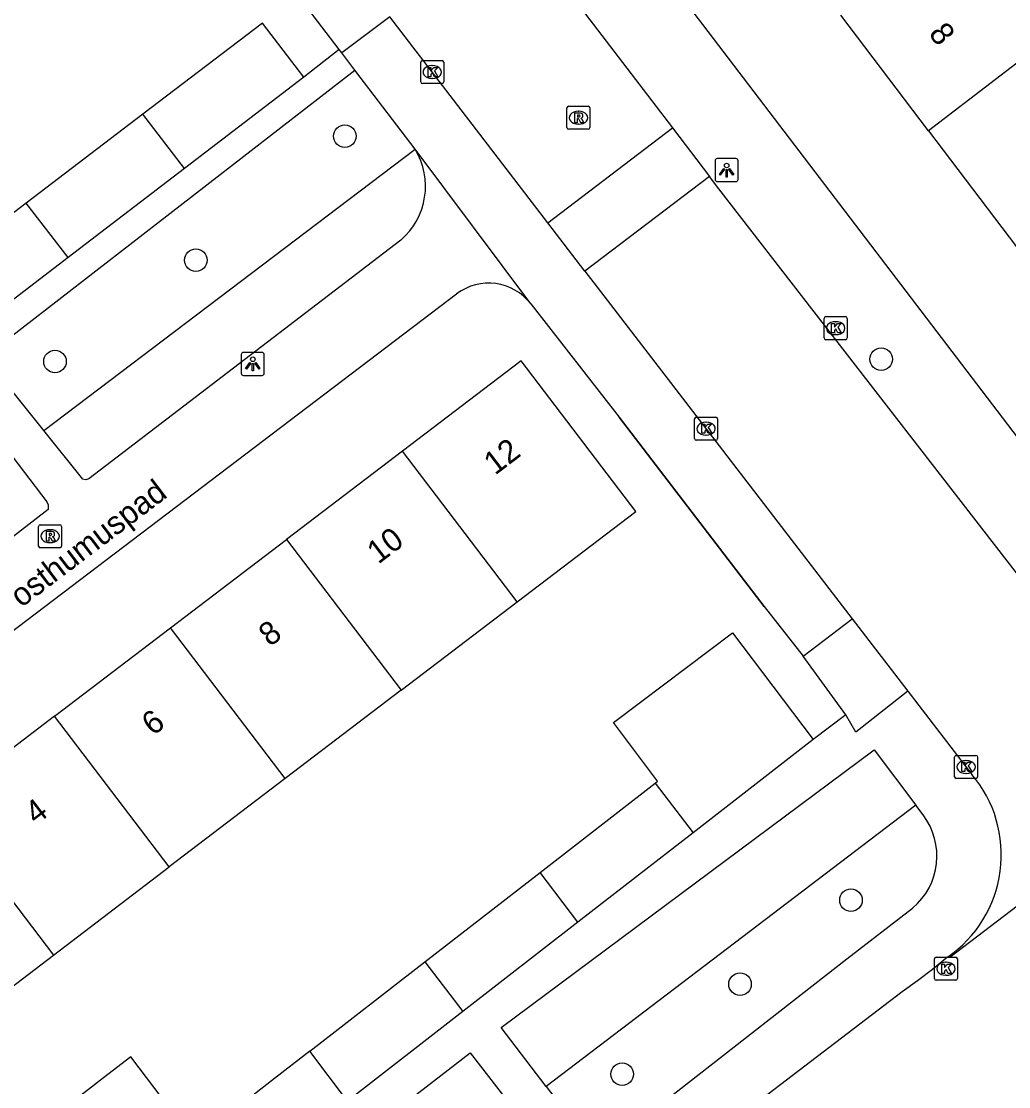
# Model space of a CAD drawing. Extents: x 159353 to 160616, y 385893 to 387321.
# Drawn here: x 159922.93 to 159965.77, y 386665.26 to 386711.46 of the extents above; entities that cross this region are included whole.
import ezdxf

# ---------------------------------------------------------------- set-up
doc = ezdxf.new("R2010")
doc.units = 0
for name, color, linetype in [('IMGEO_Boom', 7, 'Continuous'), ('IMGEO_Groenvoorziening', 7, 'Continuous'), ('IMGEO_Haag', 7, 'Continuous'), ('IMGEO_Kolk', 7, 'Continuous'), ('IMGEO_Lichtpunt', 7, 'Continuous'), ('IMGEO_Muur', 7, 'Continuous'), ('IMGEO_Openbare_ruimte_label', 7, 'Continuous'), ('IMGEO_Pand', 7, 'Continuous'), ('IMGEO_Pand_nummerreeks', 7, 'Continuous'), ('IMGEO_Rijbaan_lokaal_open', 7, 'Continuous'), ('IMGEO_Rioolput', 7, 'Continuous'), ('IMGEO_Voetpad_open', 7, 'Continuous')]:
    doc.layers.add(name, color=color, linetype=linetype)

msp = doc.modelspace()

# ---------------------------------------------------------------- linework, layer by layer
at = {"layer": 'IMGEO_Boom'}
for centre in [(159936.974, 386706.486), (159930.504, 386701.109), (159924.396, 386696.713), (159960.234, 386696.808), (159958.925, 386673.351), (159954.113, 386669.7), (159949, 386665.805)]:
    msp.add_circle(centre, 0.489, dxfattribs=at)
at = {"layer": 'IMGEO_Groenvoorziening'}
msp.add_lwpolyline([(159961.733, 386677.473), (159945.704, 386665.267)], dxfattribs=at)
at = {"layer": 'IMGEO_Haag'}
msp.add_lwpolyline([(159923.906, 386693.718), (159940.023, 386705.916)], dxfattribs=at)
at = {"layer": 'IMGEO_Kolk'}
for p, q in [((159940.261, 386708.837), (159940.261, 386709.689)), ((159940.336, 386709.763), (159941.188, 386709.763)), ((159940.749, 386709.543), (159940.774, 386709.543)), ((159941.262, 386709.689), (159941.262, 386708.837)), ((159940.772, 386708.983), (159940.747, 386708.983)), ((159941.188, 386708.763), (159940.336, 386708.763)), ((159957.76, 386697.73), (159957.76, 386698.582)), ((159957.835, 386698.656), (159958.687, 386698.656)), ((159958.248, 386698.436), (159958.273, 386698.436)), ((159958.761, 386698.582), (159958.761, 386697.73)), ((159958.271, 386697.876), (159958.246, 386697.876)), ((159958.687, 386697.656), (159957.835, 386697.656)), ((159952.138, 386693.369), (159952.138, 386694.221)), ((159952.213, 386694.295), (159953.065, 386694.295)), ((159953.139, 386694.221), (159953.139, 386693.369)), ((159952.626, 386694.075), (159952.651, 386694.075)), ((159953.065, 386693.295), (159952.213, 386693.295)), ((159952.649, 386693.515), (159952.624, 386693.515)), ((159963.42, 386678.7), (159963.42, 386679.552)), ((159963.495, 386679.626), (159964.347, 386679.626)), ((159963.908, 386679.406), (159963.933, 386679.406)), ((159964.421, 386679.552), (159964.421, 386678.7)), ((159964.347, 386678.626), (159963.495, 386678.626)), ((159963.931, 386678.846), (159963.906, 386678.846)), ((159962.545, 386669.946), (159962.545, 386670.798)), ((159962.62, 386670.872), (159963.472, 386670.872)), ((159963.033, 386670.652), (159963.058, 386670.652)), ((159963.546, 386670.798), (159963.546, 386669.946)), ((159963.472, 386669.872), (159962.62, 386669.872)), ((159963.056, 386670.092), (159963.031, 386670.092))]:
    msp.add_line(p, q, dxfattribs=at)
for points in [[(159940.261, 386708.837), (159940.261, 386709.689)], [(159940.336, 386709.763), (159941.188, 386709.763)], [(159940.582, 386709.463), (159940.705, 386709.463), (159940.705, 386709.312), (159940.835, 386709.463), (159940.999, 386709.463), (159940.853, 386709.312), (159941.006, 386709.063), (159940.854, 386709.063), (159940.769, 386709.227), (159940.705, 386709.16), (159940.705, 386709.063), (159940.582, 386709.063), (159940.582, 386709.463)], [(159941.262, 386709.689), (159941.262, 386708.837)], [(159941.188, 386708.763), (159940.336, 386708.763)], [(159957.76, 386697.73), (159957.76, 386698.582)], [(159957.835, 386698.656), (159958.687, 386698.656)], [(159958.081, 386698.356), (159958.204, 386698.356), (159958.204, 386698.205), (159958.334, 386698.356), (159958.498, 386698.356), (159958.352, 386698.205), (159958.505, 386697.956), (159958.353, 386697.956), (159958.268, 386698.12), (159958.204, 386698.053), (159958.204, 386697.956), (159958.081, 386697.956), (159958.081, 386698.356)], [(159958.761, 386698.582), (159958.761, 386697.73)], [(159958.687, 386697.656), (159957.835, 386697.656)], [(159952.138, 386693.369), (159952.138, 386694.221)], [(159952.213, 386694.295), (159953.065, 386694.295)], [(159953.139, 386694.221), (159953.139, 386693.369)], [(159952.459, 386693.995), (159952.582, 386693.995), (159952.582, 386693.844), (159952.712, 386693.995), (159952.876, 386693.995), (159952.73, 386693.844), (159952.883, 386693.595), (159952.731, 386693.595), (159952.646, 386693.759), (159952.582, 386693.692), (159952.582, 386693.595), (159952.459, 386693.595), (159952.459, 386693.995)], [(159953.065, 386693.295), (159952.213, 386693.295)], [(159963.42, 386678.7), (159963.42, 386679.552)], [(159963.495, 386679.626), (159964.347, 386679.626)], [(159964.421, 386679.552), (159964.421, 386678.7)], [(159963.741, 386679.326), (159963.864, 386679.326), (159963.864, 386679.175), (159963.994, 386679.326), (159964.158, 386679.326), (159964.012, 386679.175), (159964.165, 386678.926), (159964.013, 386678.926), (159963.928, 386679.09), (159963.864, 386679.023), (159963.864, 386678.926), (159963.741, 386678.926), (159963.741, 386679.326)], [(159964.347, 386678.626), (159963.495, 386678.626)], [(159962.545, 386669.946), (159962.545, 386670.798)], [(159962.62, 386670.872), (159963.472, 386670.872)], [(159963.546, 386670.798), (159963.546, 386669.946)], [(159962.866, 386670.572), (159962.989, 386670.572), (159962.989, 386670.421), (159963.119, 386670.572), (159963.283, 386670.572), (159963.137, 386670.421), (159963.29, 386670.172), (159963.138, 386670.172), (159963.053, 386670.336), (159962.989, 386670.269), (159962.989, 386670.172), (159962.866, 386670.172), (159962.866, 386670.572)], [(159963.472, 386669.872), (159962.62, 386669.872)]]:
    msp.add_lwpolyline(points, dxfattribs=at)
for centre, start, end in [((159940.338, 386709.687), 91.552, 178.448), ((159940.338, 386709.687), 91.552, 178.448), ((159941.186, 386709.687), 1.552, 88.448), ((159941.186, 386709.687), 1.552, 88.448), ((159940.338, 386708.839), 181.552, 268.448), ((159940.338, 386708.839), 181.552, 268.448), ((159941.186, 386708.839), 271.552, 358.448), ((159941.186, 386708.839), 271.552, 358.448), ((159957.837, 386698.58), 91.552, 178.448), ((159957.837, 386698.58), 91.552, 178.448), ((159958.685, 386698.58), 1.552, 88.448), ((159958.685, 386698.58), 1.552, 88.448), ((159957.837, 386697.732), 181.552, 268.448), ((159957.837, 386697.732), 181.552, 268.448), ((159958.685, 386697.732), 271.552, 358.448), ((159958.685, 386697.732), 271.552, 358.448), ((159952.215, 386694.219), 91.552, 178.448), ((159952.215, 386694.219), 91.552, 178.448), ((159953.063, 386694.219), 1.552, 88.448), ((159953.063, 386694.219), 1.552, 88.448), ((159952.215, 386693.371), 181.552, 268.448), ((159952.215, 386693.371), 181.552, 268.448), ((159953.063, 386693.371), 271.552, 358.448), ((159953.063, 386693.371), 271.552, 358.448), ((159963.497, 386679.55), 91.552, 178.448), ((159963.497, 386679.55), 91.552, 178.448), ((159964.345, 386679.55), 1.552, 88.448), ((159964.345, 386679.55), 1.552, 88.448), ((159963.497, 386678.702), 181.552, 268.448), ((159963.497, 386678.702), 181.552, 268.448), ((159964.345, 386678.702), 271.552, 358.448), ((159964.345, 386678.702), 271.552, 358.448), ((159962.622, 386670.796), 91.552, 178.448), ((159962.622, 386670.796), 91.552, 178.448), ((159963.47, 386670.796), 1.552, 88.448), ((159963.47, 386670.796), 1.552, 88.448), ((159962.622, 386669.948), 181.552, 268.448), ((159962.622, 386669.948), 181.552, 268.448), ((159963.47, 386669.948), 271.552, 358.448), ((159963.47, 386669.948), 271.552, 358.448)]:
    msp.add_arc(centre, 0.0765, start, end, dxfattribs=at)
for centre, major_axis, ratio, start_param, end_param in [((159940.748, 386709.263), (-0.387, 0.002), 0.722429, 4.712389, 7.853982), ((159940.773, 386709.263), (-0.39, 0.002), 0.717154, 1.570796, 4.712389), ((159958.247, 386698.156), (-0.387, 0.002), 0.722429, 4.712389, 7.853982), ((159958.272, 386698.156), (-0.39, 0.002), 0.717154, 1.570796, 4.712389), ((159952.625, 386693.795), (-0.387, 0.002), 0.722429, 4.712389, 7.853982), ((159952.65, 386693.795), (-0.39, 0.002), 0.717154, 1.570796, 4.712389), ((159963.907, 386679.126), (-0.387, 0.002), 0.722429, 4.712389, 7.853982), ((159963.932, 386679.126), (-0.39, 0.002), 0.717154, 1.570796, 4.712389), ((159963.032, 386670.372), (-0.387, 0.002), 0.722429, 4.712389, 7.853982), ((159963.057, 386670.372), (-0.39, 0.002), 0.717154, 1.570796, 4.712389)]:
    msp.add_ellipse(centre, major_axis=major_axis, ratio=ratio, start_param=start_param, end_param=end_param, dxfattribs=at)
at = {"layer": 'IMGEO_Lichtpunt'}
for p, q in [((159953.033, 386705.415), (159953.033, 386704.608)), ((159953.033, 386705.415), (159953.033, 386704.608)), ((159953.935, 386705.51), (159953.127, 386705.51)), ((159953.935, 386705.51), (159953.127, 386705.51)), ((159954.029, 386704.608), (159954.029, 386705.415)), ((159954.029, 386704.608), (159954.029, 386705.415)), ((159953.127, 386704.514), (159953.935, 386704.514)), ((159953.127, 386704.514), (159953.935, 386704.514)), ((159932.478, 386697.009), (159932.478, 386696.202)), ((159932.478, 386697.009), (159932.478, 386696.202)), ((159933.38, 386697.104), (159932.572, 386697.104)), ((159933.38, 386697.104), (159932.572, 386697.104)), ((159933.474, 386696.202), (159933.474, 386697.009)), ((159933.474, 386696.202), (159933.474, 386697.009)), ((159932.572, 386696.108), (159933.38, 386696.108)), ((159932.572, 386696.108), (159933.38, 386696.108))]:
    msp.add_line(p, q, dxfattribs=at)
for points in [[(159953.407, 386705.079), (159953.446, 386705.051), (159953.258, 386704.789), (159953.22, 386704.816), (159953.407, 386705.079)], [(159953.509, 386705.031), (159953.556, 386705.031), (159953.556, 386704.709), (159953.509, 386704.709), (159953.509, 386705.031)], [(159953.619, 386705.051), (159953.657, 386705.078), (159953.844, 386704.816), (159953.805, 386704.788), (159953.619, 386705.051)], [(159932.852, 386696.673), (159932.891, 386696.645), (159932.703, 386696.383), (159932.665, 386696.41), (159932.852, 386696.673)], [(159932.954, 386696.625), (159933.001, 386696.625), (159933.001, 386696.303), (159932.954, 386696.303), (159932.954, 386696.625)], [(159933.064, 386696.645), (159933.102, 386696.672), (159933.289, 386696.41), (159933.25, 386696.382), (159933.064, 386696.645)]]:
    msp.add_lwpolyline(points, dxfattribs=at)
for centre in [(159953.532, 386705.213), (159932.977, 386696.807)]:
    msp.add_circle(centre, 0.0994, dxfattribs=at)
for centre, start, end in [((159953.127, 386705.415), 90, 180), ((159953.127, 386705.415), 90, 180), ((159953.935, 386705.415), 0, 90), ((159953.935, 386705.415), 0, 90), ((159953.127, 386704.608), 180, 270), ((159953.127, 386704.608), 180, 270), ((159953.935, 386704.608), 270, 0), ((159953.935, 386704.608), 270, 360), ((159932.572, 386697.009), 90, 180), ((159932.572, 386697.009), 90, 180), ((159933.38, 386697.009), 0, 90), ((159933.38, 386697.009), 0, 90), ((159932.572, 386696.202), 180, 270), ((159932.572, 386696.202), 180, 270), ((159933.38, 386696.202), 270, 0), ((159933.38, 386696.202), 270, 360)]:
    msp.add_arc(centre, 0.0946, start, end, dxfattribs=at)
at = {"layer": 'IMGEO_Muur'}
msp.add_lwpolyline([(159955.153, 386686.085), (159948.872, 386694.289)], dxfattribs=at)
at = {"layer": 'IMGEO_Pand'}
for points in [[(159962.293, 386706.71), (159958.484, 386711.738)], [(159935.196, 386709.048), (159933.395, 386711.389), (159928.212, 386707.438)], [(159968.108, 386711.171), (159962.293, 386706.71)], [(159935.196, 386709.048), (159930.017, 386705.088)], [(159928.212, 386707.438), (159923.151, 386703.58)], [(159930.017, 386705.088), (159928.212, 386707.438)], [(159962.293, 386706.71), (159966.102, 386701.681)], [(159930.017, 386705.088), (159924.961, 386701.223)], [(159923.151, 386703.58), (159918.158, 386699.774)], [(159924.961, 386701.223), (159923.151, 386703.58)], [(159924.961, 386701.223), (159919.974, 386697.411)], [(159944.445, 386686.286), (159949.596, 386690.209), (159944.62, 386696.742), (159939.469, 386692.819)], [(159939.469, 386692.819), (159934.439, 386688.988)], [(159944.445, 386686.286), (159939.469, 386692.819)], [(159929.411, 386685.158), (159934.439, 386688.988)], [(159934.439, 386688.988), (159939.415, 386682.455)], [(159939.415, 386682.455), (159944.445, 386686.286)], [(159924.38, 386681.327), (159929.411, 386685.158)], [(159934.386, 386678.625), (159929.411, 386685.158)], [(159950.431, 386678.427), (159950.538, 386678.51), (159948.623, 386681.049), (159949.797, 386681.935), (159953.787, 386684.944), (159957.28, 386680.313)], [(159939.415, 386682.455), (159934.386, 386678.625)], [(159924.38, 386681.327), (159919.352, 386677.497)], [(159929.356, 386674.793), (159924.38, 386681.327)], [(159957.28, 386680.313), (159952.074, 386676.271)], [(159934.386, 386678.625), (159929.356, 386674.793)], [(159945.436, 386674.549), (159950.431, 386678.427)], [(159950.431, 386678.427), (159952.074, 386676.271)], [(159919.352, 386677.497), (159914.204, 386673.576), (159919.18, 386667.043), (159924.327, 386670.963)], [(159919.352, 386677.497), (159924.327, 386670.963)], [(159952.074, 386676.271), (159947.079, 386672.393)], [(159924.327, 386670.963), (159929.356, 386674.793)], [(159940.442, 386670.672), (159945.436, 386674.549)], [(159947.079, 386672.393), (159945.436, 386674.549)], [(159947.079, 386672.393), (159942.085, 386668.515)], [(159935.447, 386666.794), (159940.442, 386670.672)], [(159940.442, 386670.672), (159942.085, 386668.515)], [(159942.085, 386668.515), (159937.09, 386664.637)], [(159930.137, 386663.332), (159927.686, 386666.552), (159926.507, 386665.637), (159922.557, 386662.57), (159919.2, 386659.963), (159923.652, 386654.227)], [(159935.447, 386666.794), (159933.922, 386665.61), (159932.193, 386664.268), (159931.873, 386664.68), (159930.137, 386663.332)], [(159937.09, 386664.637), (159935.447, 386666.794)]]:
    msp.add_lwpolyline(points, dxfattribs=at)
at = {"layer": 'IMGEO_Rijbaan_lokaal_open'}
for points in [[(159916.743, 386751.841), (159951.177, 386706.84)], [(159945.773, 386702.73), (159938.923, 386711.662)], [(159945.773, 386702.73), (159951.177, 386706.84)], [(159951.177, 386706.84), (159952.787, 386704.736)], [(159952.787, 386704.736), (159947.386, 386700.628)], [(159970.662, 386682.103), (159969.976, 386682.681), (159969.294, 386683.441), (159953.2, 386704.195), (159952.787, 386704.736)], [(159947.386, 386700.628), (159945.773, 386702.73)], [(159947.386, 386700.628), (159947.917, 386699.935), (159958.982, 386685.548)], [(159958.982, 386685.548), (159961.396, 386682.41)], [(159961.396, 386682.41), (159964.17, 386678.803)], [(159963.113, 386670.875), (159963.211, 386670.876), (159978.241, 386682.323), (159978.246, 386682.399)], [(159963.113, 386670.875), (159962.467, 386670.338), (159961.81, 386669.845), (159961.14, 386669.368), (159950.311, 386661.097), (159944.425, 386656.632), (159933.487, 386648.102), (159931.314, 386646.465)]]:
    msp.add_lwpolyline(points, dxfattribs=at)
msp.add_arc((159960.054, 386675.317), 5.394, 304.5544, 40.2573, dxfattribs=at)
at = {"layer": 'IMGEO_Rioolput'}
for p, q in [((159946.602, 386706.856), (159946.602, 386707.708)), ((159946.677, 386707.782), (159947.529, 386707.782)), ((159947.603, 386707.708), (159947.603, 386706.856)), ((159947.09, 386707.562), (159947.115, 386707.562)), ((159947.529, 386706.782), (159946.677, 386706.782)), ((159947.113, 386707.002), (159947.088, 386707.002)), ((159923.683, 386688.707), (159923.683, 386689.559)), ((159923.758, 386689.633), (159924.61, 386689.633)), ((159924.684, 386689.559), (159924.684, 386688.707)), ((159924.171, 386689.413), (159924.196, 386689.413)), ((159924.61, 386688.633), (159923.758, 386688.633)), ((159924.194, 386688.853), (159924.169, 386688.853))]:
    msp.add_line(p, q, dxfattribs=at)
for points in [[(159946.602, 386706.856), (159946.602, 386707.708)], [(159946.677, 386707.782), (159947.529, 386707.782)], [(159947.603, 386707.708), (159947.603, 386706.856)], [(159947.191, 386707.48), (159946.939, 386707.482), (159946.939, 386707.082)], [(159946.939, 386707.082), (159947.063, 386707.082), (159947.063, 386707.244), (159947.074, 386707.244)], [(159947.117, 386707.401), (159947.063, 386707.401), (159947.063, 386707.32)], [(159947.063, 386707.32), (159947.115, 386707.32)], [(159947.121, 386707.215), (159947.192, 386707.082), (159947.332, 386707.082), (159947.267, 386707.208)], [(159947.529, 386706.782), (159946.677, 386706.782)], [(159923.683, 386688.707), (159923.683, 386689.559)], [(159923.758, 386689.633), (159924.61, 386689.633)], [(159924.684, 386689.559), (159924.684, 386688.707)], [(159924.272, 386689.331), (159924.02, 386689.333), (159924.02, 386688.933)], [(159924.02, 386688.933), (159924.144, 386688.933), (159924.144, 386689.095), (159924.155, 386689.095)], [(159924.198, 386689.252), (159924.144, 386689.252), (159924.144, 386689.171)], [(159924.144, 386689.171), (159924.196, 386689.171)], [(159924.61, 386688.633), (159923.758, 386688.633)], [(159924.202, 386689.066), (159924.273, 386688.933), (159924.413, 386688.933), (159924.348, 386689.059)]]:
    msp.add_lwpolyline(points, dxfattribs=at)
for centre, radius, start, end in [((159946.679, 386707.706), 0.0765, 91.552, 178.448), ((159946.679, 386707.706), 0.0765, 91.552, 178.448), ((159947.527, 386707.706), 0.0765, 1.552, 88.448), ((159947.527, 386707.706), 0.0765, 1.552, 88.448), ((159947.073, 386707.191), 0.0533, 26.0293, 88.6989), ((159947.099, 386707.509), 0.19, 274.7715, 282.9687), ((159947.123, 386707.305), 0.0964, 77.0061, 93.1865), ((159947.137, 386707.362), 0.0378, 276.6634, 79.6772), ((159947.19, 386707.37), 0.109, 350.3612, 89.416), ((159947.188, 386707.37), 0.112, 277.5842, 350.9817), ((159947.172, 386707.155), 0.108, 29.5134, 73.7905), ((159946.679, 386706.858), 0.0765, 181.552, 268.448), ((159946.679, 386706.858), 0.0765, 181.552, 268.448), ((159947.527, 386706.858), 0.0765, 271.552, 358.448), ((159947.527, 386706.858), 0.0765, 271.552, 358.448), ((159923.76, 386689.557), 0.0765, 91.552, 178.448), ((159923.76, 386689.557), 0.0765, 91.552, 178.448), ((159924.608, 386689.557), 0.0765, 1.552, 88.448), ((159924.608, 386689.557), 0.0765, 1.552, 88.448), ((159924.154, 386689.042), 0.0533, 26.0293, 88.6989), ((159924.18, 386689.36), 0.19, 274.7715, 282.9687), ((159924.204, 386689.156), 0.0964, 77.0061, 93.1865), ((159924.218, 386689.213), 0.0378, 276.6634, 79.6772), ((159924.271, 386689.221), 0.109, 350.3612, 89.416), ((159924.269, 386689.221), 0.112, 277.5842, 350.9817), ((159924.253, 386689.006), 0.108, 29.5134, 73.7905), ((159923.76, 386688.709), 0.0765, 181.552, 268.448), ((159923.76, 386688.709), 0.0765, 181.552, 268.448), ((159924.608, 386688.709), 0.0765, 271.552, 358.448), ((159924.608, 386688.709), 0.0765, 271.552, 358.448)]:
    msp.add_arc(centre, radius, start, end, dxfattribs=at)
for centre, major_axis, ratio, start_param, end_param in [((159947.089, 386707.282), (-0.387, 0.002), 0.722429, 4.712389, 7.853982), ((159947.114, 386707.282), (-0.39, 0.002), 0.717154, 1.570796, 4.712389), ((159924.17, 386689.133), (-0.387, 0.002), 0.722429, 4.712389, 7.853982), ((159924.195, 386689.133), (-0.39, 0.002), 0.717154, 1.570796, 4.712389)]:
    msp.add_ellipse(centre, major_axis=major_axis, ratio=ratio, start_param=start_param, end_param=end_param, dxfattribs=at)
at = {"layer": 'IMGEO_Voetpad_open'}
for points in [[(159969.905, 386688.499), (159923.02, 386750), (159912.2, 386764.193)], [(159936.73, 386710.236), (159934.607, 386713.023)], [(159938.923, 386711.662), (159936.84, 386710.099)], [(159936.73, 386710.236), (159935.196, 386709.048)], [(159936.84, 386710.099), (159936.73, 386710.236)], [(159937.4, 386709.351), (159936.84, 386710.099)], [(159923.906, 386693.718), (159921.333, 386696.915), (159937.4, 386709.351)], [(159940.023, 386705.916), (159937.639, 386709.045), (159937.4, 386709.351)], [(159945.039, 386699.208), (159940.023, 386705.916)], [(159939.395, 386701.978), (159926.599, 386692.185), (159925.862, 386691.616), (159925.732, 386691.574), (159925.608, 386691.603), (159923.906, 386693.718)], [(159909.876, 386675.398), (159941.816, 386699.64)], [(159945.039, 386699.208), (159948.872, 386694.289), (159955.153, 386686.085), (159956.847, 386683.928)], [(159922.567, 386692.556), (159924.045, 386690.63), (159924.094, 386690.496), (159924.094, 386690.297), (159907.233, 386677.217)], [(159956.847, 386683.928), (159958.982, 386685.548)], [(159958.709, 386681.39), (159956.847, 386683.928)], [(159961.396, 386682.41), (159959.138, 386680.64), (159958.709, 386681.39)], [(159958.709, 386681.39), (159957.28, 386680.313)], [(159945.704, 386665.267), (159943.753, 386667.831), (159959.929, 386679.87), (159961.733, 386677.473)], [(159962.055, 386677.045), (159961.733, 386677.473)], [(159948.965, 386663.177), (159958.747, 386670.809), (159961.6, 386673.001)], [(159925.457, 386649.849), (159923.635, 386652.233), (159942.41, 386666.726), (159944.338, 386664.227)], [(159945.704, 386665.267), (159947.106, 386663.424)]]:
    msp.add_lwpolyline(points, dxfattribs=at)
for centre, radius, start, end in [((159937.388, 386704.317), 3.082, 310.63, 31.2485), ((159943.21, 386697.804), 2.305, 37.515, 127.2166), ((159959.702, 386675.262), 2.952, 310.0095, 37.1515)]:
    msp.add_arc(centre, radius, start, end, dxfattribs=at)

# ---------------------------------------------------------------- texts
at = {"layer": 'IMGEO_Openbare_ruimte_label'}
msp.add_text('Posthumuspad', height=1, rotation=37.202, dxfattribs=at).set_placement((159922.223, 386685.472))
at = {"layer": 'IMGEO_Pand_nummerreeks'}
for s, rotation, p in [('8', 307.143, (159962.263, 386710.925)), ('12', 37.2943, (159943.485, 386691.754)), ('10', 37.2943, (159938.421, 386687.897)), ('8', 37.2943, (159933.719, 386684.315)), ('6', 37.2943, (159928.646, 386680.451)), ('4', 37.2943, (159923.577, 386676.59))]:
    msp.add_text(s, height=1, rotation=rotation, dxfattribs=at).set_placement(p)

doc.saveas('drawing.dxf')
